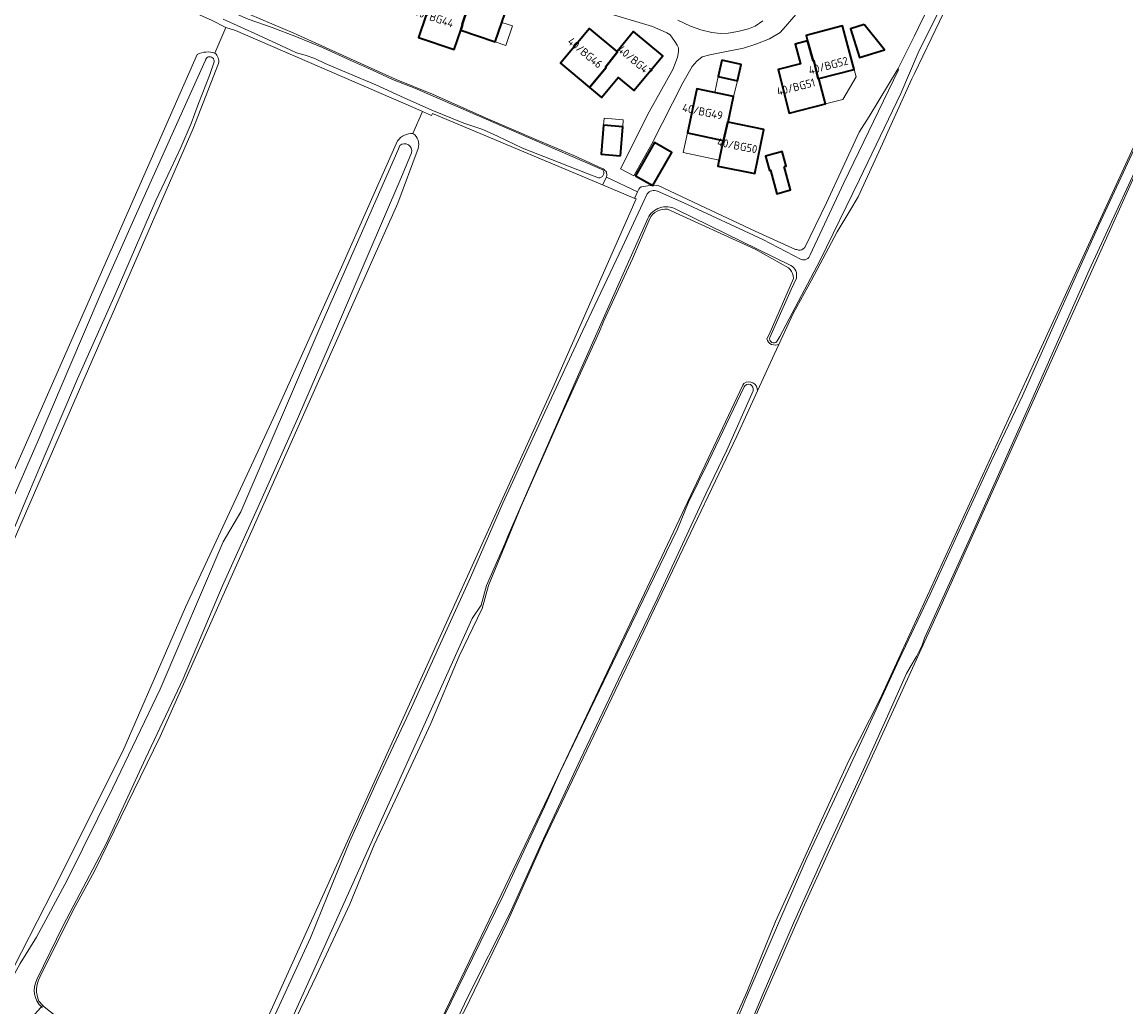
# Model space of a CAD drawing. Header units: metres. Extents: x 149984 to 156489, y 469398 to 478068.
# Tile 579 of 656: x 153850 to 154035, y 474407 to 474572. Entities that reach past the tile are written whole.
import ezdxf
from ezdxf.enums import TextEntityAlignment as Align

# ---------------------------------------------------------------- set-up
doc = ezdxf.new("R2010")
doc.units = ezdxf.units.M
doc.header["$LTSCALE"] = 0.75
for name, color, linetype, lineweight in [('B-WE-GR-GRAS-GV', 252, 'Continuous', 13), ('B-WE-OG-BEBOUWING-GV', 6, 'Continuous', 35), ('B-WE-OG-BEBOUWING-T18', 1, 'Continuous', 18), ('B-WE-OG-BEBOUWING_LUIFEL-GV', 6, 'Continuous', 18), ('B-WE-OG-TERREIN_ERF-GV', 252, 'Continuous', 18), ('B-WE-OG-TERREIN_OEVER-GV', 252, 'Continuous', 18), ('B-WE-OG-WATER-GV', 252, 'Continuous', 18), ('B-WE-OG-WATER_SLOOT-GV', 252, 'Continuous', 18), ('B-WE-VH-GESLOTENVERHARDING_ASFALT-GV', 252, 'Continuous', 18)]:
    doc.layers.add(name, color=color, linetype=linetype, lineweight=lineweight)
doc.styles.add('NLCS-ISO-M750-T18', font='NLCS-ISO.ttf', dxfattribs={"height": 1.35})

msp = doc.modelspace()

# ---------------------------------------------------------------- linework, layer by layer
at = {"layer": 'B-WE-GR-GRAS-GV', "flags": 128}
for points in [[(153884.333, 474571.263), (153881.931, 474572.488), (153842.204, 474590.155), (153839.85, 474590.876), (153838.161, 474586.065)], [(154006.747, 474578.129), (153999.763, 474563.579), (153999.33, 474562.676), (153995.292, 474553.778), (153994.384, 474551.778), (153990.333, 474542.851), (153988.93, 474540.522), (153986.809, 474537.001), (153982.476, 474528.893), (153979.407, 474523.316), (153977.027, 474518.142), (153976.247, 474516.447), (153974.734, 474513.158), (153973.446, 474510.357), (153969.955, 474502.768), (153937.638, 474434.983), (153931.494, 474421.174), (153924.437, 474406.602), (153922.453, 474403.065), (153910.239, 474377.393), (153908.349, 474372.164)], [(154068.011, 474539.747), (154065.39, 474546.376), (154063.037, 474551.829), (154062.088, 474553.496), (154061.832, 474554.303), (154061.636, 474555.391), (154060.853, 474557.338), (154057.548, 474565.161), (154054.146, 474572.712), (154051.629, 474579.285), (154048.404, 474572.089), (154047.053, 474569.163), (154040.466, 474554.891), (154029.751, 474531.079), (154015.282, 474498.933), (154004.12, 474474.109), (153981.067, 474423.525), (153969.8, 474397.972), (153954.34, 474363.126), (153948.903, 474350.829), (153946.601, 474346.129), (153945.914, 474344.399)], [(153915.686, 474553.47), (153917.274, 474557.174), (153916.172, 474557.666), (153885.936, 474570.773), (153884.333, 474571.263), (153882.497, 474566.96)], [(153882.497, 474566.96), (153884.333, 474571.263)], [(153942.645, 474347.557), (153945.22, 474351.824), (153950.568, 474362.619), (153971.638, 474409.508), (153976.436, 474421.355), (153984.726, 474439.587), (153988.789, 474448.458), (153993.936, 474458.606), (154020.358, 474516.262), (154039.497, 474557.73), (154044.19, 474568.965), (154044.967, 474570.603)], [(153783.958, 474458.509), (153794.022, 474451.8), (153817.702, 474433.941), (153819.819, 474433.676), (153821.274, 474434.205), (153829.741, 474453.652), (153865.063, 474533.953), (153879.509, 474566.767)], [(153883.108, 474565.259), (153878.865, 474554.358), (153835.209, 474454.213), (153825.684, 474432.253), (153825.552, 474429.607), (153826.742, 474426.961), (153840.501, 474417.833), (153841.353, 474415.876), (153838.819, 474409.041), (153834.261, 474399.606), (153834.005, 474399.076), (153835.326, 474398.31), (153834.687, 474396.938), (153834.687, 474396.937), (153834.505, 474396.564), (153833.197, 474397.357), (153817.976, 474363.012), (153803.424, 474331.262), (153788.343, 474297.527)], [(153852.964, 474408.02), (153853.631, 474407.305), (153853.835, 474407.086), (153859.682, 474402.492), (153879.946, 474388.749), (153882.327, 474387.161), (153884.545, 474390.184), (153908.926, 474444.115), (153939.13, 474510.844), (153945.497, 474525.351), (153953.104, 474542.515), (153952.893, 474542.603), (153947.439, 474544.889), (153918.949, 474556.83), (153918.82, 474556.497), (153917.274, 474557.174)], [(153917.274, 474557.174), (153915.686, 474553.47)], [(153737.364, 474165.501), (153748.438, 474188.977), (153754.516, 474203.485), (153762.353, 474221.133), (153768.285, 474234.222), (153776.53, 474252.209), (153784.85, 474271.067), (153789.246, 474280.914), (153797.852, 474300.705), (153810.495, 474328.248), (153821.438, 474353.933), (153829.021, 474369.993), (153840.082, 474393.616), (153847.418, 474411.087), (153855.304, 474426.5), (153867.057, 474449.914), (153877.571, 474474.083), (153892.288, 474505.847), (153903.493, 474530.558), (153913.109, 474552.271)], [(153916.551, 474550.971), (153913.151, 474541.81), (153873.331, 474452.381), (153862.293, 474429.794), (153858.696, 474423.255), (153853.13, 474412.018)], [(153973.08, 474534.122), (153958.367, 474540.81)], [(153955.378, 474539.223), (153952.495, 474532.494), (153947.666, 474522.09), (153946.935, 474520.306), (153940.85, 474506.945), (153933.848, 474490.993), (153928.343, 474477.703), (153927.262, 474473.833), (153923.431, 474465.844), (153918.678, 474454.588), (153913.146, 474442.689), (153909.197, 474434.241), (153905.096, 474424.301), (153899.517, 474412.311), (153892.757, 474398.205), (153889.861, 474391.621), (153888.373, 474387.63), (153887.569, 474385.194)], [(153978.629, 474530.989), (153973.08, 474534.122)], [(153975.012, 474519.067), (153975.378, 474519.777), (153979.479, 474529.17), (153979.434, 474529.622)], [(153973.446, 474510.357), (153974.734, 474513.158), (153976.247, 474516.447), (153977.027, 474518.142)], [(153904.333, 474374.334), (153907.394, 474379.051), (153911.916, 474388.145), (153917.766, 474399.425), (153938.468, 474442.518), (153971.012, 474511.31), (153971.162, 474511.602)]]:
    msp.add_lwpolyline(points, dxfattribs=at)
at = {"layer": 'B-WE-GR-GRAS-GV'}
for points in [[(153879.509, 474566.767, -0.1964543), (153882.497, 474566.96)], [(153882.497, 474566.96, -0.2593701), (153883.108, 474565.259)], [(153913.109, 474552.271, -0.2566727), (153915.686, 474553.47)], [(153915.686, 474553.47, -0.3405902), (153916.551, 474550.971)], [(153958.367, 474540.81, 0.3062865), (153955.378, 474539.223)], [(153979.434, 474529.622, 0.1705736), (153978.629, 474530.989)], [(153977.027, 474518.142, -0.4610778), (153975.012, 474519.067)], [(153971.162, 474511.602, -0.6168331), (153973.446, 474510.357)], [(153853.13, 474412.018, 0.2295519), (153852.964, 474408.02)]]:
    msp.add_lwpolyline(points, format="xyb", dxfattribs=at)
at = {"layer": 'B-WE-OG-BEBOUWING-GV', "flags": 128}
for points in [[(153923.908, 474571.791), (153924.012, 474571.756), (153923.698, 474570.821), (153929.475, 474568.868), (153932.178, 474576.862), (153926.223, 474578.916), (153924.788, 474574.757), (153924.916, 474574.713)], [(153924.012, 474571.756), (153923.908, 474571.791), (153924.916, 474574.713), (153924.788, 474574.757), (153919.04, 474576.74), (153916.638, 474569.593), (153922.61, 474567.586), (153923.698, 474570.821)], [(153947.973, 474564.63), (153949.989, 474567.195), (153949.905, 474567.265), (153945.273, 474571.127), (153940.405, 474565.29), (153945.277, 474561.227), (153948.057, 474564.56)], [(153949.989, 474567.195), (153947.973, 474564.63), (153948.057, 474564.56), (153945.277, 474561.227), (153947.309, 474559.532), (153950.089, 474562.866), (153952.697, 474560.691), (153957.556, 474566.517), (153952.675, 474570.587), (153949.905, 474567.265)], [(153982.786, 474565.703), (153982.891, 474565.732), (153983.631, 474562.666), (153983.737, 474562.694), (153989.625, 474564.253), (153987.696, 474571.542), (153981.605, 474569.931), (153981.852, 474569.047)], [(153991.319, 474571.746), (153989.023, 474571.034), (153990.519, 474566.214), (153994.731, 474567.521)], [(153982.891, 474565.732), (153982.786, 474565.703), (153981.852, 474569.047), (153979.747, 474568.459), (153980.667, 474565.163), (153976.894, 474564.202), (153978.755, 474556.895), (153984.86, 474558.45), (153983.737, 474562.694), (153983.631, 474562.666)], [(153967.466, 474565.784), (153966.858, 474563.051), (153970.089, 474562.333), (153970.696, 474565.066)], [(153968.553, 474555.408), (153969.44, 474559.717), (153963.26, 474560.99), (153961.695, 474553.614), (153967.662, 474552.349), (153967.769, 474552.328), (153968.446, 474555.43)], [(153967.662, 474552.349), (153966.811, 474548.021), (153972.991, 474546.799), (153974.509, 474554.184), (153968.553, 474555.408), (153968.446, 474555.43), (153967.769, 474552.328)], [(153950.449, 474549.75), (153950.85, 474554.622), (153947.651, 474554.886), (153947.25, 474550.013)], [(153953.006, 474546.403), (153955.924, 474544.754), (153959.072, 474550.329), (153956.154, 474551.977)], [(153977.92, 474547.957), (153978.248, 474548.046), (153977.591, 474550.479), (153977.263, 474550.391), (153975.768, 474549.987), (153974.776, 474549.718), (153975.434, 474547.285), (153975.6, 474547.33), (153976.663, 474543.397), (153978.983, 474544.024)]]:
    msp.add_lwpolyline(points, close=True, dxfattribs=at)
at = {"layer": 'B-WE-OG-BEBOUWING_LUIFEL-GV', "flags": 128}
for points in [[(153929.475, 474568.868), (153931.26, 474568.265), (153932.362, 474571.523), (153930.577, 474572.126)], [(153966.858, 474563.051), (153966.263, 474560.371), (153969.44, 474559.717), (153970.089, 474562.333)], [(153989.625, 474564.253), (153983.737, 474562.694), (153984.86, 474558.45), (153987.772, 474559.192), (153989.957, 474562.997)], [(153950.85, 474554.622), (153950.946, 474555.784), (153947.747, 474556.048), (153947.651, 474554.886)], [(153961.695, 474553.614), (153960.993, 474550.303), (153967.009, 474549.027), (153967.662, 474552.349)]]:
    msp.add_lwpolyline(points, close=True, dxfattribs=at)
at = {"layer": 'B-WE-OG-TERREIN_ERF-GV', "flags": 128}
for points in [[(153923.698, 474570.821), (153922.61, 474567.586), (153916.638, 474569.593), (153919.04, 474576.74), (153924.788, 474574.757), (153926.223, 474578.916), (153932.178, 474576.862), (153929.475, 474568.868)], [(153945.277, 474561.227), (153940.405, 474565.29), (153945.273, 474571.127), (153949.905, 474567.265), (153952.675, 474570.587), (153957.556, 474566.517), (153952.697, 474560.691), (153950.089, 474562.866), (153947.309, 474559.532)], [(153979.747, 474568.459), (153981.852, 474569.047), (153981.605, 474569.931), (153987.696, 474571.542), (153989.625, 474564.253), (153983.737, 474562.694), (153984.86, 474558.45), (153978.755, 474556.895), (153976.894, 474564.202), (153980.667, 474565.163)], [(153991.319, 474571.746), (153994.731, 474567.521), (153990.519, 474566.214), (153989.023, 474571.034)], [(153966.858, 474563.051), (153967.466, 474565.784), (153970.696, 474565.066), (153970.089, 474562.333)], [(153968.553, 474555.408), (153974.509, 474554.184), (153972.991, 474546.799), (153966.811, 474548.021), (153967.662, 474552.349), (153961.695, 474553.614), (153963.26, 474560.99), (153969.44, 474559.717)], [(153947.651, 474554.886), (153950.85, 474554.622), (153950.449, 474549.75), (153947.25, 474550.013)], [(153953.006, 474546.403), (153956.154, 474551.977), (153959.072, 474550.329), (153955.924, 474544.754)], [(153978.248, 474548.046), (153977.92, 474547.957), (153978.983, 474544.024), (153976.663, 474543.397), (153975.6, 474547.33), (153975.434, 474547.285), (153974.776, 474549.718), (153975.768, 474549.987), (153977.263, 474550.391), (153977.591, 474550.479)], [(153953.349, 474543.726), (153948.13, 474546.17), (153947.439, 474544.889), (153952.893, 474542.603), (153952.89, 474542.69)]]:
    msp.add_lwpolyline(points, close=True, dxfattribs=at)
for points in [[(153980.242, 474573.923), (153978.16, 474571.434), (153977.22, 474570.444), (153975.443, 474569.352), (153973.158, 474568.463), (153971.101, 474567.829), (153967.978, 474567.194), (153965.439, 474566.686), (153964.169, 474566.331), (153963.255, 474565.62), (153962.494, 474564.756), (153960.945, 474561.989), (153955.74, 474551.756), (153952.736, 474546.412), (153950.458, 474547.567), (153955.257, 474557.114), (153959.244, 474564.249), (153959.65, 474565.239), (153960.056, 474566.305), (153960.208, 474567.169), (153960.208, 474567.854), (153959.98, 474568.286), (153959.599, 474568.921), (153959.218, 474569.454), (153958.787, 474570.012), (153958.253, 474570.393), (153957.644, 474570.647), (153955.841, 474571.409), (153954.14, 474571.942), (153947.818, 474573.846)], [(153888.33, 474573.43), (153895.71, 474570.3), (153912.877, 474562.551), (153918.952, 474560.105), (153927.853, 474556.137), (153936.296, 474552.466), (153942.667, 474549.828), (153947.429, 474547.645)], [(153948, 474547.16), (153948.12, 474546.99), (153948.17, 474546.5), (153948.13, 474546.17), (153953.349, 474543.726), (153953.55, 474544.18), (153953.69, 474544.36), (153953.92, 474544.53), (153954.71, 474544.69), (153955.08, 474544.737), (153955.495, 474544.778), (153956.042, 474544.716), (153956.533, 474544.785), (153956.69, 474544.82), (153964.73, 474541.01), (153973.07, 474537.11), (153979.799, 474534.059), (153980.01, 474534.03), (153980.33, 474533.95), (153980.62, 474533.94), (153980.87, 474533.99), (153981.12, 474534.15), (153981.39, 474534.4), (153985.01, 474541.85), (153990.51, 474553.7), (153992.14, 474556.32), (153997.048, 474564.408), (153999.788, 474569.868), (154001.125, 474572.649)], [(153960.101, 474572.512), (153962.224, 474571.496), (153963.955, 474570.896), (153965.779, 474570.435), (153967.256, 474570.273), (153968.503, 474570.296), (153970.165, 474570.596), (153971.919, 474571.035), (153973.027, 474571.519), (153974.343, 474572.373)]]:
    msp.add_lwpolyline(points, dxfattribs=at)
at = {"layer": 'B-WE-OG-TERREIN_ERF-GV'}
msp.add_lwpolyline([(153947.429, 474547.645, -0.103789), (153948, 474547.16)], format="xyb", dxfattribs=at)
at = {"layer": 'B-WE-OG-TERREIN_OEVER-GV', "flags": 128}
for points in [[(153789.108, 474612.715), (153791.244, 474611.741), (153837.81, 474591.5), (153839.85, 474590.876), (153842.204, 474590.155), (153881.931, 474572.488), (153884.333, 474571.263), (153885.936, 474570.773), (153916.172, 474557.666), (153917.274, 474557.174), (153918.82, 474556.497), (153918.949, 474556.83), (153947.439, 474544.889), (153948.13, 474546.17), (153948.17, 474546.5), (153948.12, 474546.99), (153948, 474547.16)], [(153977.027, 474518.142), (153979.407, 474523.316), (153982.476, 474528.893), (153986.809, 474537.001), (153988.93, 474540.522), (153990.333, 474542.851), (153994.384, 474551.778), (153995.292, 474553.778), (153999.33, 474562.676), (153999.763, 474563.579), (154006.747, 474578.129)], [(154004.914, 474576.152), (154000.525, 474567.385), (153997.472, 474560.197), (153990.566, 474545.772), (153983.909, 474532.145), (153977.189, 474519.459), (153976.704, 474518.593)], [(153947.429, 474547.645), (153942.667, 474549.828), (153936.296, 474552.466), (153927.853, 474556.137), (153918.952, 474560.105), (153912.877, 474562.551), (153895.71, 474570.3), (153888.33, 474573.43), (153886.8, 474573.78), (153886.07, 474573.83), (153885.646, 474573.731), (153888.069, 474572.669), (153892.086, 474571.264), (153896.187, 474569.724), (153900.505, 474567.903), (153905.387, 474565.655), (153908.88, 474564.09), (153912.248, 474562.547), (153916.289, 474561.01), (153916.91, 474560.73), (153947.492, 474547.382)], [(153918.843, 474557.394), (153914.208, 474559.503), (153909.469, 474561.632), (153904.961, 474563.563), (153900.975, 474565.245), (153899.242, 474566.071), (153897.623, 474566.628), (153896.143, 474567.043), (153895.203, 474567.475), (153889.809, 474569.981), (153883.857, 474572.64)], [(154044.967, 474570.603), (154044.19, 474568.965), (154039.497, 474557.73), (154020.358, 474516.262), (153993.936, 474458.606), (153988.789, 474448.458), (153984.726, 474439.587), (153976.436, 474421.355), (153971.638, 474409.508), (153950.568, 474362.619), (153945.22, 474351.824), (153942.645, 474347.557)], [(153944.944, 474349.931), (153947.478, 474355.676), (153952.799, 474366.366), (153957.667, 474376.842), (153962.37, 474387.498), (153967.145, 474397.941), (153971.591, 474408.705), (153977.533, 474422.382), (153981.683, 474431.849), (153985.949, 474441.022), (153991.722, 474453.421), (153997.218, 474465.277), (154002.415, 474476.274), (154007.244, 474486.889), (154012.619, 474498.482), (154017.883, 474509.525), (154023.234, 474521.595), (154030.679, 474538.113), (154038.092, 474554.114), (154043.642, 474566.892), (154045.133, 474569.958)], [(154046.575, 474568.64), (154040.18, 474554.634), (154029.026, 474530.603), (154019.213, 474508.346), (154009.902, 474487.425), (154001.46, 474468.885), (154001.065, 474467.701), (154000.095, 474465.811), (153999.065, 474464.009), (153998.413, 474462.926), (153997.967, 474461.948), (153995.46, 474456.289), (153991.211, 474446.85), (153985.573, 474434.61), (153979.648, 474421.463), (153974.239, 474408.916), (153968.793, 474395.877), (153963.104, 474383.113), (153957.674, 474371.117), (153954.131, 474362.86), (153950.12, 474354.221), (153945.87, 474345.532)], [(153945.914, 474344.399), (153946.601, 474346.129), (153948.903, 474350.829), (153954.34, 474363.126), (153969.8, 474397.972), (153981.067, 474423.525), (154004.12, 474474.109), (154015.282, 474498.933), (154029.751, 474531.079), (154040.466, 474554.891), (154047.053, 474569.163)], [(153879.509, 474566.767), (153865.063, 474533.953), (153829.741, 474453.652), (153821.274, 474434.205), (153819.819, 474433.676), (153821.208, 474432.69)], [(153821.7, 474432.989), (153823.476, 474436.225), (153826.241, 474442.515), (153832.592, 474455.745), (153837.82, 474467.657), (153842.961, 474479.123), (153847.696, 474490.202), (153852.828, 474502.002), (153858.158, 474514.485), (153863.224, 474526.374), (153869.129, 474539.602), (153876.528, 474556.132), (153880.89, 474565.777)], [(153882.339, 474565.493), (153881.584, 474563.241), (153879.732, 474558.528), (153878.484, 474555.175), (153876.742, 474551.123), (153875.109, 474547.583), (153872.555, 474542.288), (153865.754, 474526.526), (153859.451, 474512.338), (153853.886, 474499.26), (153850.769, 474492.033), (153845.734, 474480.025), (153841.998, 474471.452), (153839.386, 474465.838), (153836.145, 474458.068), (153831.862, 474449.181), (153827.118, 474438.563), (153825.325, 474434.161), (153824.301, 474430.495), (153825.552, 474429.607), (153825.684, 474432.253), (153835.209, 474454.213), (153878.865, 474554.358), (153883.108, 474565.259)], [(153982.256, 474533.151), (153987.897, 474545.211), (153997.068, 474564.181), (153997.048, 474564.408), (153992.14, 474556.32), (153990.51, 474553.7), (153985.01, 474541.85), (153981.39, 474534.4), (153981.12, 474534.15), (153980.87, 474533.99), (153980.62, 474533.94), (153980.33, 474533.95), (153980.01, 474534.03), (153979.799, 474534.059), (153973.07, 474537.11), (153964.73, 474541.01), (153956.69, 474544.82), (153956.533, 474544.785), (153956.042, 474544.716), (153955.495, 474544.778), (153955.08, 474544.737), (153954.71, 474544.69), (153953.92, 474544.53), (153953.69, 474544.36), (153953.55, 474544.18), (153953.349, 474543.726)], [(153946.773, 474546.084), (153944.896, 474546.811), (153940.212, 474548.654), (153934.069, 474551.051), (153929.838, 474553.041), (153927.385, 474554.141), (153925.379, 474554.86), (153924.188, 474555.208), (153918.843, 474557.394)], [(153913.109, 474552.271), (153903.493, 474530.558), (153892.288, 474505.847), (153877.571, 474474.083), (153867.057, 474449.914), (153855.304, 474426.5), (153847.418, 474411.087), (153840.082, 474393.616), (153829.021, 474369.993), (153821.438, 474353.933), (153810.495, 474328.248), (153797.852, 474300.705), (153789.246, 474280.914), (153784.85, 474271.067), (153776.53, 474252.209), (153768.285, 474234.222), (153762.353, 474221.133), (153754.516, 474203.485), (153748.438, 474188.977), (153737.364, 474165.501)], [(153786.546, 474272.155), (153806.996, 474318.032), (153824.988, 474358.778), (153825.878, 474360.747), (153826.497, 474362.115), (153843.619, 474399.738), (153845.063, 474402.819), (153846.255, 474406.54), (153848.842, 474412.5), (153849.813, 474414.304), (153852.571, 474418.769), (153857.719, 474428.292), (153865.371, 474443.762), (153873.309, 474460.299), (153883.892, 474485.037), (153886.803, 474490.064), (153899.9, 474520.492), (153913.129, 474550.654), (153913.487, 474551.48)], [(153915.427, 474550.266), (153913.649, 474545.976), (153907.98, 474532.831), (153902.538, 474520.022), (153896.506, 474506.047), (153890.196, 474491.912), (153883.679, 474477.56), (153877.173, 474462.073), (153870.867, 474448.688), (153864.261, 474434.395), (153857.028, 474420.701), (153852.612, 474411.621)], [(153853.13, 474412.018), (153858.696, 474423.255), (153862.293, 474429.794), (153873.331, 474452.381), (153913.151, 474541.81), (153916.551, 474550.971)], [(153953.349, 474543.726), (153952.89, 474542.69), (153952.893, 474542.603), (153953.104, 474542.515), (153945.497, 474525.351), (153939.13, 474510.844), (153908.926, 474444.115), (153884.545, 474390.184), (153882.327, 474387.161), (153879.946, 474388.749), (153859.682, 474402.492), (153853.835, 474407.086), (153853.631, 474407.305), (153853.385, 474407.045)], [(153883.38, 474386.951), (153887.92, 474395.773), (153893.259, 474407.229), (153898.49, 474418.65), (153901.385, 474425.698), (153905.065, 474434.716), (153909.839, 474445.324), (153915.455, 474457.266), (153920.596, 474468.577), (153925.314, 474479.076), (153930.731, 474491.529), (153937.816, 474506.76), (153944.152, 474520.453), (153950.78, 474534.386), (153954.211, 474541.791), (153954.961, 474543.368)], [(153956.658, 474543.801), (153961.103, 474541.876), (153974.351, 474535.747), (153980.737, 474532.395)], [(153958.367, 474540.81), (153973.08, 474534.122), (153978.629, 474530.989)], [(153979.057, 474531.369), (153959.753, 474540.816)], [(153955.052, 474539.262), (153950.947, 474529.958), (153943.432, 474513.113), (153931.618, 474486.074), (153931.074, 474484.673), (153928.017, 474477.708), (153927.091, 474474.401), (153925.636, 474472.152), (153888.164, 474389.009), (153887.757, 474387.871), (153887.103, 474385.579)], [(153887.569, 474385.194), (153888.373, 474387.63), (153889.861, 474391.621), (153892.757, 474398.205), (153899.517, 474412.311), (153905.096, 474424.301), (153909.197, 474434.241), (153913.146, 474442.689), (153918.678, 474454.588), (153923.431, 474465.844), (153927.262, 474473.833), (153928.343, 474477.703), (153933.848, 474490.993), (153940.85, 474506.945), (153946.935, 474520.306), (153947.666, 474522.09), (153952.495, 474532.494), (153955.378, 474539.223)], [(153979.434, 474529.622), (153979.479, 474529.17), (153975.378, 474519.777), (153975.012, 474519.067)], [(153975.502, 474519.277), (153979.08, 474527.354), (153979.957, 474529.237)], [(153971.162, 474511.602), (153971.012, 474511.31), (153938.468, 474442.518), (153917.766, 474399.425), (153911.916, 474388.145), (153907.394, 474379.051), (153904.333, 474374.334)], [(153905.984, 474375.787), (153911.499, 474385.844), (153917.44, 474398.372), (153924.4, 474412.569), (153930.813, 474425.728), (153937.718, 474440.599), (153940.305, 474446.348), (153951.358, 474469.315), (153960.024, 474487.146), (153961.9, 474491.685), (153965.239, 474498.475), (153971.203, 474511.019)], [(153972.693, 474510.364), (153968.316, 474500.41), (153964.768, 474493.098), (153956.607, 474475.45), (153950.696, 474463.188), (153943.747, 474448.589), (153937.168, 474434.418), (153931.906, 474422.719), (153924.843, 474408.607), (153917.18, 474392.481), (153910.604, 474378.622), (153908.741, 474374.73), (153908.138, 474373.023)], [(153908.349, 474372.164), (153910.239, 474377.393), (153922.453, 474403.065), (153924.437, 474406.602), (153931.494, 474421.174), (153937.638, 474434.983), (153969.955, 474502.768), (153973.446, 474510.357)], [(153853.385, 474407.045), (153853.631, 474407.305), (153852.964, 474408.02)]]:
    msp.add_lwpolyline(points, dxfattribs=at)
at = {"layer": 'B-WE-OG-TERREIN_OEVER-GV'}
for points in [[(153882.497, 474566.96, 0.1964543), (153879.509, 474566.767)], [(153883.108, 474565.259, 0.2593701), (153882.497, 474566.96)], [(153880.89, 474565.777, -1.0018641), (153882.339, 474565.493)], [(153915.686, 474553.47, 0.2566727), (153913.109, 474552.271)], [(153916.551, 474550.971, 0.3405902), (153915.686, 474553.47)], [(153913.487, 474551.48, -0.744234), (153915.427, 474550.266)], [(153947.492, 474547.382, -0.6991602), (153946.773, 474546.084)], [(153948, 474547.16, 0.103789), (153947.429, 474547.645)], [(153954.961, 474543.368, -0.3590961), (153956.658, 474543.801)], [(153959.753, 474540.816, 0.4235185), (153955.052, 474539.262)], [(153955.378, 474539.223, -0.3062865), (153958.367, 474540.81)], [(153980.737, 474532.395, 0.4657459), (153982.256, 474533.151)], [(153979.957, 474529.237, 0.3308035), (153979.057, 474531.369)], [(153978.629, 474530.989, -0.1705736), (153979.434, 474529.622)], [(153975.012, 474519.067, 0.4610778), (153977.027, 474518.142)], [(153976.704, 474518.593, -0.7695052), (153975.502, 474519.277)], [(153973.446, 474510.357, 0.6168331), (153971.162, 474511.602)], [(153971.203, 474511.019, -0.937204), (153972.693, 474510.364)], [(153852.612, 474411.621, 0.3211611), (153853.385, 474407.045)], [(153852.964, 474408.02, -0.2295519), (153853.13, 474412.018)], [(153853.385, 474407.045, 0.0153079), (153853.559, 474406.882)]]:
    msp.add_lwpolyline(points, format="xyb", dxfattribs=at)
at = {"layer": 'B-WE-OG-WATER-GV', "flags": 128}
for points in [[(153883.857, 474572.64), (153889.809, 474569.981), (153895.203, 474567.475), (153896.143, 474567.043), (153897.623, 474566.628), (153899.242, 474566.071), (153900.975, 474565.245), (153904.961, 474563.563), (153909.469, 474561.632), (153914.208, 474559.503), (153918.843, 474557.394), (153924.188, 474555.208), (153925.379, 474554.86), (153927.385, 474554.141), (153929.838, 474553.041), (153934.069, 474551.051), (153940.212, 474548.654), (153944.896, 474546.811), (153946.773, 474546.084)], [(153947.492, 474547.382), (153916.91, 474560.73), (153916.289, 474561.01), (153912.248, 474562.547), (153908.88, 474564.09), (153905.387, 474565.655), (153900.505, 474567.903), (153896.187, 474569.724), (153892.086, 474571.264), (153888.069, 474572.669)], [(153821.208, 474432.69), (153824.301, 474430.495), (153825.325, 474434.161), (153827.118, 474438.563), (153831.862, 474449.181), (153836.145, 474458.068), (153839.386, 474465.838), (153841.998, 474471.452), (153845.734, 474480.025), (153850.769, 474492.033), (153853.886, 474499.26), (153859.451, 474512.338), (153865.754, 474526.526), (153872.555, 474542.288), (153875.109, 474547.583), (153876.742, 474551.123), (153878.484, 474555.175), (153879.732, 474558.528), (153881.584, 474563.241), (153882.339, 474565.493)], [(153880.89, 474565.777), (153876.528, 474556.132), (153869.129, 474539.602), (153863.224, 474526.374), (153858.158, 474514.485), (153852.828, 474502.002), (153847.696, 474490.202), (153842.961, 474479.123), (153837.82, 474467.657), (153832.592, 474455.745), (153826.241, 474442.515), (153823.476, 474436.225), (153821.7, 474432.989)]]:
    msp.add_lwpolyline(points, dxfattribs=at)
at = {"layer": 'B-WE-OG-WATER-GV'}
for points in [[(153882.339, 474565.493, 1.0018641), (153880.89, 474565.777)], [(153946.773, 474546.084, 0.6991602), (153947.492, 474547.382)]]:
    msp.add_lwpolyline(points, format="xyb", dxfattribs=at)
at = {"layer": 'B-WE-OG-WATER_SLOOT-GV', "flags": 128}
for points in [[(154012.157, 474580.389), (154010.163, 474581.087), (154006.056, 474582.963), (154004.34, 474579.459), (154002.95, 474576.352), (154001.125, 474572.649), (153999.788, 474569.868), (153997.048, 474564.408), (153997.068, 474564.181), (153987.897, 474545.211), (153982.256, 474533.151)], [(153976.704, 474518.593), (153977.189, 474519.459), (153983.909, 474532.145), (153990.566, 474545.772), (153997.472, 474560.197), (154000.525, 474567.385), (154004.914, 474576.152)], [(154045.133, 474569.958), (154043.642, 474566.892), (154038.092, 474554.114), (154030.679, 474538.113), (154023.234, 474521.595), (154017.883, 474509.525), (154012.619, 474498.482), (154007.244, 474486.889), (154002.415, 474476.274), (153997.218, 474465.277), (153991.722, 474453.421), (153985.949, 474441.022), (153981.683, 474431.849), (153977.533, 474422.382), (153971.591, 474408.705), (153967.145, 474397.941), (153962.37, 474387.498), (153957.667, 474376.842), (153952.799, 474366.366), (153947.478, 474355.676), (153944.944, 474349.931)], [(153945.87, 474345.532), (153950.12, 474354.221), (153954.131, 474362.86), (153957.674, 474371.117), (153963.104, 474383.113), (153968.793, 474395.877), (153974.239, 474408.916), (153979.648, 474421.463), (153985.573, 474434.61), (153991.211, 474446.85), (153995.46, 474456.289), (153997.967, 474461.948), (153998.413, 474462.926), (153999.065, 474464.009), (154000.095, 474465.811), (154001.065, 474467.701), (154001.46, 474468.885), (154009.902, 474487.425), (154019.213, 474508.346), (154029.026, 474530.603), (154040.18, 474554.634), (154046.575, 474568.64)], [(153913.487, 474551.48), (153913.129, 474550.654), (153899.9, 474520.492), (153886.803, 474490.064), (153883.892, 474485.037), (153873.309, 474460.299), (153865.371, 474443.762), (153857.719, 474428.292), (153852.571, 474418.769), (153849.813, 474414.304), (153848.842, 474412.5), (153846.255, 474406.54), (153845.063, 474402.819), (153843.619, 474399.738), (153826.497, 474362.115), (153825.878, 474360.747), (153824.988, 474358.778), (153806.996, 474318.032), (153786.546, 474272.155)], [(153852.612, 474411.621), (153857.028, 474420.701), (153864.261, 474434.395), (153870.867, 474448.688), (153877.173, 474462.073), (153883.679, 474477.56), (153890.196, 474491.912), (153896.506, 474506.047), (153902.538, 474520.022), (153907.98, 474532.831), (153913.649, 474545.976), (153915.427, 474550.266)], [(153954.961, 474543.368), (153954.211, 474541.791), (153950.78, 474534.386), (153944.152, 474520.453), (153937.816, 474506.76), (153930.731, 474491.529), (153925.314, 474479.076), (153920.596, 474468.577), (153915.455, 474457.266), (153909.839, 474445.324), (153905.065, 474434.716), (153901.385, 474425.698), (153898.49, 474418.65), (153893.259, 474407.229), (153887.92, 474395.773), (153883.38, 474386.951)], [(153980.737, 474532.395), (153974.351, 474535.747), (153961.103, 474541.876), (153956.658, 474543.801)], [(153959.753, 474540.816), (153979.057, 474531.369)], [(153887.103, 474385.579), (153887.757, 474387.871), (153888.164, 474389.009), (153925.636, 474472.152), (153927.091, 474474.401), (153928.017, 474477.708), (153931.074, 474484.673), (153931.618, 474486.074), (153943.432, 474513.113), (153950.947, 474529.958), (153955.052, 474539.262)], [(153979.957, 474529.237), (153979.08, 474527.354), (153975.502, 474519.277)], [(153971.203, 474511.019), (153965.239, 474498.475), (153961.9, 474491.685), (153960.024, 474487.146), (153951.358, 474469.315), (153940.305, 474446.348), (153937.718, 474440.599), (153930.813, 474425.728), (153924.4, 474412.569), (153917.44, 474398.372), (153911.499, 474385.844), (153905.984, 474375.787)], [(153908.138, 474373.023), (153908.741, 474374.73), (153910.604, 474378.622), (153917.18, 474392.481), (153924.843, 474408.607), (153931.906, 474422.719), (153937.168, 474434.418), (153943.747, 474448.589), (153950.696, 474463.188), (153956.607, 474475.45), (153964.768, 474493.098), (153968.316, 474500.41), (153972.693, 474510.364)], [(153804.644, 474299.165), (153810.335, 474312.717), (153812.791, 474320.009), (153813.636, 474322.057), (153814.57, 474323.8), (153815.15, 474325.15), (153829.56, 474358.88), (153830.14, 474360.34), (153833.54, 474367.616), (153850.439, 474403.784), (153853.223, 474406.873), (153853.385, 474407.045)], [(153853.385, 474407.045), (153853.223, 474406.873), (153850.439, 474403.784), (153867.275, 474391.835), (153867.617, 474391.988), (153876.381, 474385.574), (153887.1, 474378.107), (153893.564, 474373.342), (153898.658, 474369.717), (153907.433, 474364.115), (153908.104, 474363.78), (153910.803, 474361.698), (153919.914, 474354.492), (153919.915, 474353.951), (153926.11, 474349.27), (153929.18, 474347.07), (153933.91, 474343.87), (153937.49, 474341.35), (153945.467, 474335.613), (153954.12, 474329.39), (153954.406, 474329.139), (153954.63, 474329.56), (153955.92, 474328.78), (153955.667, 474328.274)]]:
    msp.add_lwpolyline(points, dxfattribs=at)
at = {"layer": 'B-WE-OG-WATER_SLOOT-GV'}
for points in [[(153915.427, 474550.266, 0.744234), (153913.487, 474551.48)], [(153956.658, 474543.801, 0.3590961), (153954.961, 474543.368)], [(153955.052, 474539.262, -0.4235185), (153959.753, 474540.816)], [(153982.256, 474533.151, -0.4657459), (153980.737, 474532.395)], [(153979.057, 474531.369, -0.3308035), (153979.957, 474529.237)], [(153975.502, 474519.277, 0.7695052), (153976.704, 474518.593)], [(153972.693, 474510.364, 0.937204), (153971.203, 474511.019)], [(153853.385, 474407.045, -0.3211611), (153852.612, 474411.621)], [(153853.559, 474406.882, -0.0153079), (153853.385, 474407.045)]]:
    msp.add_lwpolyline(points, format="xyb", dxfattribs=at)
at = {"layer": 'B-WE-VH-GESLOTENVERHARDING_ASFALT-GV', "flags": 128}
for points in [[(153947.818, 474573.846), (153954.14, 474571.942), (153955.841, 474571.409), (153957.644, 474570.647), (153958.253, 474570.393), (153958.787, 474570.012), (153959.218, 474569.454), (153959.599, 474568.921), (153959.98, 474568.286), (153960.208, 474567.854), (153960.208, 474567.169), (153960.056, 474566.305), (153959.65, 474565.239), (153959.244, 474564.249), (153955.257, 474557.114), (153950.458, 474547.567), (153952.736, 474546.412), (153955.74, 474551.756), (153960.945, 474561.989), (153962.494, 474564.756), (153963.255, 474565.62), (153964.169, 474566.331), (153965.439, 474566.686), (153967.978, 474567.194), (153971.101, 474567.829), (153973.158, 474568.463), (153975.443, 474569.352), (153977.22, 474570.444), (153978.16, 474571.434), (153980.242, 474573.923)], [(153974.343, 474572.373), (153973.027, 474571.519), (153971.919, 474571.035), (153970.165, 474570.596), (153968.503, 474570.296), (153967.256, 474570.273), (153965.779, 474570.435), (153963.955, 474570.896), (153962.224, 474571.496), (153960.101, 474572.512)]]:
    msp.add_lwpolyline(points, dxfattribs=at)

# ---------------------------------------------------------------- texts
at = {"layer": 'B-WE-OG-BEBOUWING-T18', "style": 'NLCS-ISO-M750-T18'}
for s, rotation, p in [('40/BG44', 341.4, (153919.184, 474572.957)), ('40/BG46', 320.2, (153944.559, 474567.034)), ('40/BG47', 320.2, (153952.954, 474565.685)), ('40/BG52', 14.8, (153985.317, 474564.897)), ('40/BG51', 14.3, (153979.885, 474561.31)), ('40/BG49', 348.1, (153964.244, 474557.163)), ('40/BG50', 348.9, (153970.06, 474551.456))]:
    msp.add_text(s, height=1.35, rotation=rotation, dxfattribs=at).set_placement(p, align=Align.MIDDLE)

doc.saveas('drawing.dxf')
